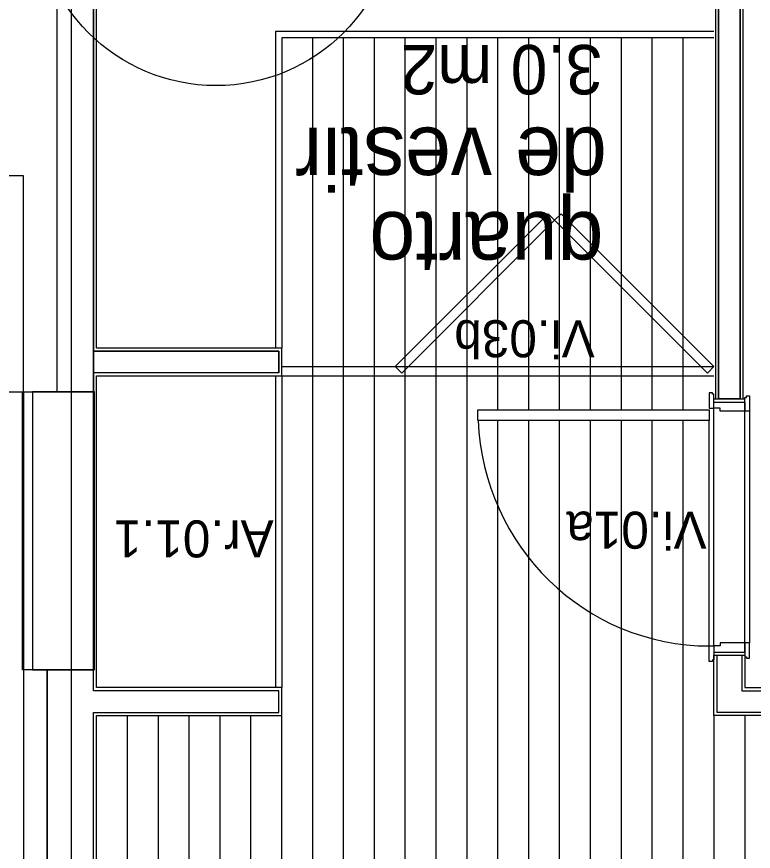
# Model space of a CAD drawing. Extents: x 1278 to 1356, y -253.7 to -224.
# Drawn here: x 1318.382 to 1320.769, y -243.659 to -240.956 of the extents above; entities that cross this region are included whole.
import ezdxf

# ---------------------------------------------------------------- set-up
doc = ezdxf.new("R2010")
doc.units = 0
for name, color, linetype in [('Level 1', 7, 'Continuous'), ('Level 10', 7, 'Continuous'), ('Level 13', 7, 'Continuous'), ('Level 4', 7, 'Continuous'), ('Level 40', 7, 'Continuous'), ('Level 60', 7, 'Continuous'), ('Level 65', 7, 'Continuous'), ('Level 66', 7, 'Continuous'), ('Level 67', 7, 'Continuous'), ('Level 69', 7, 'Continuous'), ('Level 70', 7, 'Continuous')]:
    doc.layers.add(name, color=color, linetype=linetype)

msp = doc.modelspace()

# ---------------------------------------------------------------- linework, layer by layer
at = {"layer": 'Level 1'}
for p, q in [((1318.631, -242.1713), (1318.631, -240.304)), ((1320.656, -240.414), (1320.656, -242.194)), ((1320.726, -242.194), (1320.726, -240.414)), ((1319.231, -242.109), (1319.231, -242.039)), ((1318.631, -243.134), (1318.631, -242.109)), ((1320.641, -242.194), (1320.741, -242.194)), ((1320.641, -243.219), (1320.641, -243.024)), ((1320.641, -243.024), (1320.741, -243.024)), ((1320.651, -243.209), (1320.651, -243.024)), ((1320.731, -243.024), (1320.731, -243.139)), ((1318.4806, -245.8713), (1318.4806, -243.0713)), ((1318.631, -243.139), (1318.631, -243.134)), ((1319.231, -243.139), (1318.631, -243.139)), ((1319.231, -243.209), (1319.231, -243.139)), ((1320.731, -243.139), (1321.651, -243.139)), ((1318.631, -243.209), (1319.231, -243.209)), ((1318.631, -246.584), (1318.631, -243.209)), ((1321.156, -243.209), (1320.651, -243.209))]:
    msp.add_line(p, q, dxfattribs=at)
at = {"layer": 'Level 10'}
for p, q in [((1319.341, -246.574), (1319.341, -241.024)), ((1319.441, -246.574), (1319.441, -241.024)), ((1319.541, -246.574), (1319.541, -241.024)), ((1319.641, -246.574), (1319.641, -241.024)), ((1319.741, -246.574), (1319.741, -241.024)), ((1319.841, -246.574), (1319.841, -241.024)), ((1319.941, -242.229), (1319.941, -241.024)), ((1320.041, -242.229), (1320.041, -241.024)), ((1320.141, -242.229), (1320.141, -241.024)), ((1320.241, -242.229), (1320.241, -241.024)), ((1320.341, -242.229), (1320.341, -241.024)), ((1320.441, -242.229), (1320.441, -241.024)), ((1320.541, -242.229), (1320.541, -241.024)), ((1320.641, -242.994), (1320.641, -242.224)), ((1320.741, -242.984), (1320.741, -242.234)), ((1319.941, -246.574), (1319.941, -242.264)), ((1320.041, -246.574), (1320.041, -242.264)), ((1320.141, -246.574), (1320.141, -242.264)), ((1320.241, -246.574), (1320.241, -242.264)), ((1320.341, -246.574), (1320.341, -242.264)), ((1320.441, -246.574), (1320.441, -242.264)), ((1320.541, -246.574), (1320.541, -242.264)), ((1318.741, -246.574), (1318.741, -243.219)), ((1318.841, -246.574), (1318.841, -243.219)), ((1318.941, -246.574), (1318.941, -243.219)), ((1319.041, -246.574), (1319.041, -243.219)), ((1319.141, -246.574), (1319.141, -243.219)), ((1319.241, -246.574), (1319.241, -243.219)), ((1320.641, -243.219), (1320.641, -246.574)), ((1320.741, -243.219), (1320.741, -246.574))]:
    msp.add_line(p, q, dxfattribs=at)
at = {"layer": 'Level 13'}
for p, q in [((1320.641, -241.004), (1319.221, -241.004)), ((1319.221, -241.004), (1319.221, -242.029)), ((1320.641, -241.024), (1319.241, -241.024)), ((1319.241, -241.024), (1319.241, -242.029)), ((1319.6087, -242.089), (1320.1036, -241.594)), ((1320.1036, -241.594), (1320.1248, -241.6152)), ((1320.1461, -241.594), (1320.1248, -241.6152)), ((1320.641, -242.089), (1320.1461, -241.594)), ((1319.6299, -242.1102), (1320.1248, -241.6152)), ((1320.6198, -242.1102), (1320.1248, -241.6152)), ((1319.6087, -242.089), (1319.6299, -242.1102)), ((1320.641, -242.089), (1320.6198, -242.1102)), ((1319.221, -242.119), (1319.221, -243.129)), ((1319.241, -242.119), (1319.241, -243.129)), ((1320.626, -242.174), (1320.626, -242.224)), ((1320.636, -242.174), (1320.626, -242.174)), ((1320.636, -242.179), (1320.636, -242.174)), ((1320.641, -242.179), (1320.636, -242.179)), ((1320.641, -242.224), (1320.641, -242.179)), ((1320.641, -242.204), (1320.741, -242.204)), ((1320.641, -242.224), (1320.641, -242.204)), ((1320.741, -242.234), (1320.741, -242.189)), ((1320.741, -242.189), (1320.746, -242.189)), ((1320.741, -242.204), (1320.741, -242.234)), ((1320.746, -242.189), (1320.746, -242.184)), ((1320.746, -242.184), (1320.756, -242.184)), ((1320.756, -242.184), (1320.756, -242.234)), ((1319.876, -242.229), (1320.626, -242.229)), ((1319.876, -242.264), (1319.876, -242.229)), ((1320.626, -242.224), (1320.641, -242.224)), ((1320.626, -242.229), (1320.626, -242.264)), ((1320.661, -242.224), (1320.641, -242.224)), ((1320.661, -242.234), (1320.661, -242.224)), ((1320.741, -242.234), (1320.661, -242.234)), ((1320.756, -242.234), (1320.741, -242.234)), ((1320.626, -242.264), (1319.876, -242.264)), ((1320.741, -242.984), (1320.661, -242.984)), ((1320.661, -242.984), (1320.661, -242.994)), ((1320.741, -243.014), (1320.741, -242.984)), ((1320.756, -242.984), (1320.741, -242.984)), ((1320.741, -242.984), (1320.741, -243.029)), ((1320.756, -243.034), (1320.756, -242.984)), ((1320.626, -243.044), (1320.626, -242.994)), ((1320.626, -242.994), (1320.641, -242.994)), ((1320.641, -242.994), (1320.641, -243.039)), ((1320.661, -242.994), (1320.641, -242.994)), ((1320.641, -242.994), (1320.641, -243.014)), ((1320.641, -243.014), (1320.741, -243.014)), ((1320.636, -243.044), (1320.626, -243.044)), ((1320.641, -243.039), (1320.636, -243.039)), ((1320.636, -243.039), (1320.636, -243.044)), ((1320.741, -243.029), (1320.746, -243.029)), ((1320.746, -243.029), (1320.746, -243.034)), ((1320.746, -243.034), (1320.756, -243.034))]:
    msp.add_line(p, q, dxfattribs=at)
at = {"layer": 'Level 4'}
for p, q in [((1319.241, -242.089), (1320.641, -242.089)), ((1319.241, -242.119), (1320.641, -242.119)), ((1320.756, -242.234), (1320.756, -242.984)), ((1320.626, -242.994), (1320.626, -242.264))]:
    msp.add_line(p, q, dxfattribs=at)
msp.add_ellipse((1320.626, -242.2308), major_axis=(0, 0.7632), ratio=0.982661, start_param=1.614288, end_param=3.141593, dxfattribs=at)
at = {"layer": 'Level 65'}
for p, q in [((1320.646, -240.424), (1320.646, -242.194)), ((1320.736, -242.194), (1320.736, -240.424)), ((1318.641, -242.029), (1318.641, -240.6839)), ((1319.241, -242.029), (1318.641, -242.029)), ((1319.241, -242.119), (1319.241, -242.029)), ((1318.641, -242.119), (1319.241, -242.119)), ((1318.641, -243.129), (1318.641, -242.119)), ((1320.741, -243.024), (1320.741, -243.129)), ((1319.241, -243.129), (1318.641, -243.129)), ((1319.241, -243.219), (1319.241, -243.129)), ((1320.741, -243.129), (1321.641, -243.129)), ((1318.641, -246.574), (1318.641, -243.219)), ((1318.641, -243.219), (1319.241, -243.219)), ((1321.146, -243.219), (1320.641, -243.219))]:
    msp.add_line(p, q, dxfattribs=at)
at = {"layer": 'Level 66'}
for p, q in [((1318.5133, -242.1713), (1318.5133, -238.544)), ((1319.231, -242.039), (1318.631, -242.039)), ((1319.231, -242.109), (1318.631, -242.109))]:
    msp.add_line(p, q, dxfattribs=at)
for points in [[(1318.2037, -242.1713), (1318.4037, -242.1713), (1318.4037, -241.4713), (1318.2037, -241.4713)], [(1318.4037, -243.7712), (1318.2537, -243.7712), (1318.2537, -242.1713), (1318.4037, -242.1713)], [(1318.6303, -243.0713), (1318.4003, -243.0713), (1318.4003, -242.1713), (1318.6303, -242.1713)], [(1318.4337, -243.0713), (1318.6337, -243.0713), (1318.6337, -242.1713), (1318.4337, -242.1713)]]:
    msp.add_lwpolyline(points, close=True, dxfattribs=at)
at = {"layer": 'Level 67'}
for points in [[(1318.631, -242.1713), (1318.5133, -242.1713), (1318.5133, -240.234), (1320.071, -240.234), (1320.071, -240.344), (1320.001, -240.344), (1320.001, -240.304), (1318.631, -240.304)], [(1320.726, -240.414), (1320.726, -242.194), (1320.656, -242.194), (1320.656, -240.414)], [(1319.231, -242.039), (1319.231, -242.109), (1318.631, -242.109), (1318.631, -242.039)], [(1321.226, -246.584), (1321.156, -246.584), (1321.156, -243.209), (1320.651, -243.209), (1320.651, -243.024), (1320.731, -243.024), (1320.731, -243.139), (1321.651, -243.139), (1321.651, -243.024), (1321.731, -243.024), (1321.731, -243.209), (1321.226, -243.209)], [(1318.4806, -243.0713), (1318.4806, -245.8713), (1318.6303, -245.8713), (1318.631, -243.209), (1319.231, -243.209), (1319.231, -243.139), (1318.631, -243.139), (1318.6303, -243.0713)]]:
    msp.add_lwpolyline(points, close=True, dxfattribs=at)
at = {"layer": 'Level 69'}
msp.add_circle((1319.0278, -240.5951), 0.5842, dxfattribs=at)
at = {"layer": 'Level 70'}
msp.add_line((1318.5594, -250.7923), (1318.5594, -229.6198), dxfattribs=at)

# ---------------------------------------------------------------- texts
at = {"layer": 'Level 40'}
for s, p in [('Vi.03b', (1320.2546, -241.939)), ('Vi.01a', (1320.6173, -242.5589)), ('Ar.01.1', (1319.2145, -242.5872))]:
    msp.add_text(s, height=0.12, rotation=180, dxfattribs=at).set_placement(p)
at = {"layer": 'Level 60'}
for s, height, p in [('3.0 m2', 0.16, (1320.2797, -241.0475)), ('de vestir', 0.2, (1320.2939, -241.3153)), ('de vestir', 0.2, (1320.2939, -241.3153)), ('quarto', 0.2, (1320.2829, -241.5889))]:
    msp.add_text(s, height=height, rotation=180, dxfattribs=at).set_placement(p)

doc.saveas('drawing.dxf')
